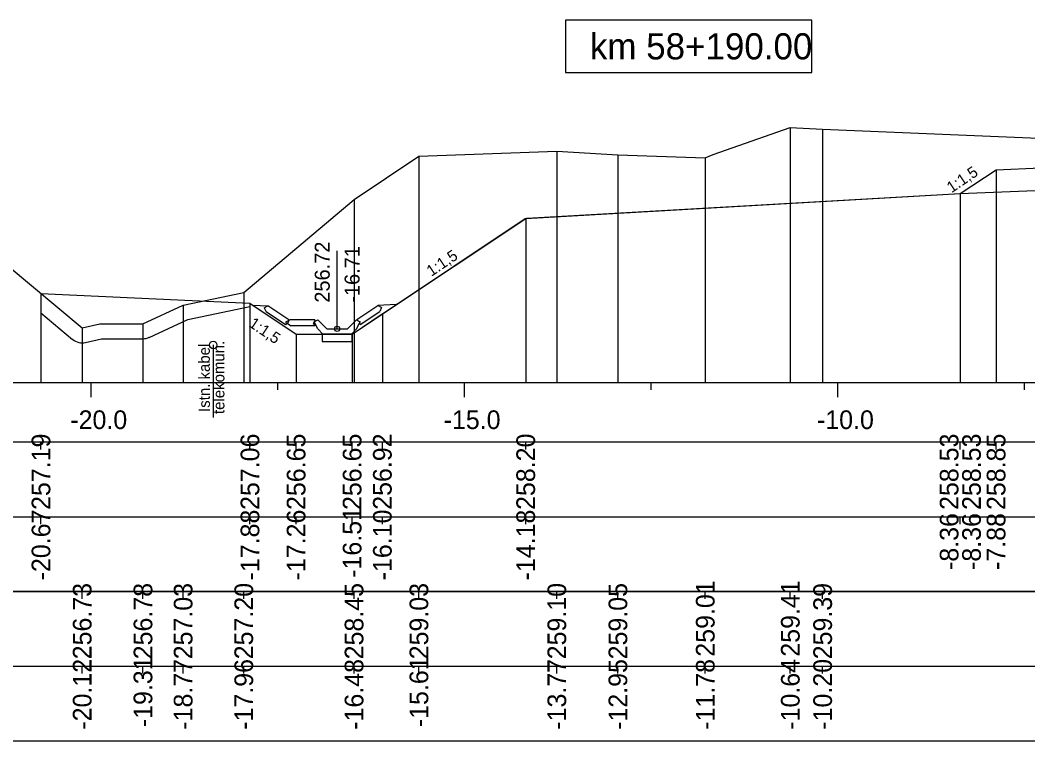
# Model space of a CAD drawing. Extents: x 6516023 to 6560129, y 5513077 to 5529206.
# Drawn here: x 6516382.51 to 6516396.01, y 5514501.31 to 5514510.96 of the extents above; entities that cross this region are included whole.
import ezdxf

# ---------------------------------------------------------------- set-up
doc = ezdxf.new("R2010")
doc.units = 0
for name, color, linetype in [('IR_default', 7, 'Continuous'), ('TOR_PRZEK_P-kable', 7, 'Continuous'), ('TOR_PRZEK_P-odwodnienie', 7, 'Continuous'), ('TOR_PRZEK_P-opisy', 7, 'Continuous'), ('TOR_PRZEK_P-schodkowanie+wymiana', 7, 'Continuous'), ('TOR_PRZEK_P-tabelka istniejace', 7, 'Continuous'), ('TOR_PRZEK_P-tabelka projektowane', 7, 'Continuous'), ('TOR_PRZEK_P-teren istniejacy', 7, 'Continuous'), ('TOR_PRZEK_P-uklad odniesienia', 7, 'Continuous'), ('TOR_PRZEK_P-warstwa ochronna I', 7, 'Continuous'), ('TOR_PRZEK_P-warstwa ochronna II', 7, 'Continuous')]:
    doc.layers.add(name, color=color, linetype=linetype)

msp = doc.modelspace()

# ---------------------------------------------------------------- linework, layer by layer
at = {"layer": 'IR_default'}
msp.add_lwpolyline([(6516382.789, 5514507.297), (6516385.588, 5514507.165), (6516386.204, 5514506.754), (6516386.206, 5514506.753), (6516386.954, 5514506.753), (6516386.956, 5514506.753), (6516387.36, 5514507.022), (6516387.361, 5514507.023), (6516389.276, 5514508.299), (6516389.281, 5514508.302), (6516389.295, 5514508.303), (6516395.101, 5514508.634), (6516395.102, 5514508.635), (6516395.581, 5514508.954), (6516395.581, 5514508.954), (6516396.178, 5514508.978)], dxfattribs=at)
at = {"layer": 'TOR_PRZEK_P-kable'}
msp.add_line((6516385.096, 5514506.607), (6516385.096, 5514505.634), dxfattribs=at)
msp.add_circle((6516385.096, 5514506.607), 0.05, dxfattribs=at)
at = {"layer": 'TOR_PRZEK_P-odwodnienie'}
for p, q in [((6516386.756, 5514506.823), (6516386.756, 5514507.867)), ((6516386.109, 5514506.945), (6516385.829, 5514507.132)), ((6516387.021, 5514506.948), (6516387.301, 5514507.135)), ((6516386.065, 5514506.878), (6516385.804, 5514507.052)), ((6516386.109, 5514506.945), (6516386.101, 5514506.932)), ((6516386.455, 5514506.943), (6516386.118, 5514506.943)), ((6516386.449, 5514506.918), (6516386.496, 5514506.942)), ((6516386.455, 5514506.943), (6516386.455, 5514506.928)), ((6516386.616, 5514506.823), (6516386.496, 5514506.942)), ((6516386.896, 5514506.823), (6516387.016, 5514506.942)), ((6516387.016, 5514506.942), (6516387.064, 5514506.918)), ((6516387.021, 5514506.948), (6516387.029, 5514506.936)), ((6516387.065, 5514506.882), (6516387.326, 5514507.056)), ((6516386.076, 5514506.895), (6516386.065, 5514506.878)), ((6516386.455, 5514506.863), (6516386.141, 5514506.863)), ((6516386.455, 5514506.883), (6516386.455, 5514506.863)), ((6516386.616, 5514506.823), (6516386.896, 5514506.823)), ((6516387.054, 5514506.898), (6516387.065, 5514506.882)), ((6516386.566, 5514506.753), (6516386.946, 5514506.753))]:
    msp.add_line(p, q, dxfattribs=at)
for points in [[(6516385.623, 5514507.141), (6516385.829, 5514507.132)], [(6516385.779, 5514507.105), (6516385.829, 5514507.132)], [(6516385.779, 5514507.105), (6516385.804, 5514507.052)], [(6516387.548, 5514507.147), (6516387.301, 5514507.135)], [(6516387.351, 5514507.109), (6516387.301, 5514507.135)], [(6516387.351, 5514507.109), (6516387.326, 5514507.056)], [(6516386.101, 5514506.932), (6516386.066, 5514506.914)], [(6516386.091, 5514506.893), (6516386.118, 5514506.943)], [(6516387.029, 5514506.936), (6516387.064, 5514506.917)], [(6516386.066, 5514506.914), (6516386.076, 5514506.895)], [(6516386.091, 5514506.893), (6516386.141, 5514506.863)], [(6516386.455, 5514506.928), (6516386.436, 5514506.893)], [(6516386.436, 5514506.893), (6516386.455, 5514506.883)], [(6516386.496, 5514506.823), (6516386.449, 5514506.918)], [(6516386.566, 5514506.753), (6516386.496, 5514506.823)], [(6516386.946, 5514506.753), (6516387.016, 5514506.823)], [(6516387.016, 5514506.823), (6516387.064, 5514506.918)], [(6516387.064, 5514506.917), (6516387.054, 5514506.898)], [(6516386.206, 5514506.753), (6516386.206, 5514506.753), (6516386.206, 5514506.753), (6516386.206, 5514506.752), (6516386.206, 5514506.753), (6516386.207, 5514506.752), (6516386.206, 5514506.753), (6516386.207, 5514506.753)], [(6516386.956, 5514506.753), (6516386.556, 5514506.753), (6516386.556, 5514506.653), (6516386.956, 5514506.653), (6516386.956, 5514506.753)], [(6516386.956, 5514506.753), (6516386.956, 5514506.753), (6516386.956, 5514506.753), (6516386.956, 5514506.752), (6516386.956, 5514506.753), (6516386.957, 5514506.752), (6516386.956, 5514506.753), (6516386.957, 5514506.753)]]:
    msp.add_lwpolyline(points, dxfattribs=at)
msp.add_circle((6516386.756, 5514506.823), 0.035, dxfattribs=at)
at = {"layer": 'TOR_PRZEK_P-schodkowanie+wymiana'}
msp.add_line((6516382.789, 5514507.037), (6516383.212, 5514506.682), dxfattribs=at)
for points in [[(6516384.239, 5514506.709), (6516384.756, 5514506.949), (6516385.588, 5514507.123)], [(6516383.385, 5514506.641), (6516383.599, 5514506.689), (6516384.156, 5514506.691)]]:
    msp.add_lwpolyline(points, dxfattribs=at)
for centre, start, end in [((6516383.341, 5514506.836), 230.0798, 282.7959), ((6516384.155, 5514506.891), 270.1288, 294.9421)]:
    msp.add_arc(centre, 0.2, start, end, dxfattribs=at)
at = {"layer": 'TOR_PRZEK_P-tabelka istniejace'}
for p, q in [((6516383.341, 5514503.206), (6516383.341, 5514503.306)), ((6516384.155, 5514503.206), (6516384.155, 5514503.306)), ((6516384.693, 5514503.206), (6516384.693, 5514503.306)), ((6516385.505, 5514503.206), (6516385.505, 5514503.306)), ((6516386.982, 5514503.206), (6516386.982, 5514503.306)), ((6516387.851, 5514503.206), (6516387.851, 5514503.306)), ((6516389.698, 5514503.206), (6516389.698, 5514503.306)), ((6516390.516, 5514503.206), (6516390.516, 5514503.306)), ((6516391.686, 5514503.206), (6516391.686, 5514503.306)), ((6516392.825, 5514503.206), (6516392.825, 5514503.306)), ((6516393.258, 5514503.206), (6516393.258, 5514503.306)), ((6516364.663, 5514502.306), (6516438.463, 5514502.306)), ((6516383.341, 5514502.206), (6516383.341, 5514502.306)), ((6516384.155, 5514502.206), (6516384.155, 5514502.306)), ((6516384.693, 5514502.206), (6516384.693, 5514502.306)), ((6516385.505, 5514502.206), (6516385.505, 5514502.306)), ((6516386.982, 5514502.206), (6516386.982, 5514502.306)), ((6516387.851, 5514502.206), (6516387.851, 5514502.306)), ((6516389.698, 5514502.206), (6516389.698, 5514502.306)), ((6516390.516, 5514502.206), (6516390.516, 5514502.306)), ((6516391.686, 5514502.206), (6516391.686, 5514502.306)), ((6516392.825, 5514502.206), (6516392.825, 5514502.306)), ((6516393.258, 5514502.206), (6516393.258, 5514502.306))]:
    msp.add_line(p, q, dxfattribs=at)
for points in [[(6516392.825, 5514509.519), (6516392.825, 5514506.306), (6516392.825, 5514506.176), (6516392.825, 5514506.106)], [(6516393.258, 5514509.498), (6516393.258, 5514506.306), (6516393.258, 5514506.176), (6516393.258, 5514506.106)], [(6516387.851, 5514509.134), (6516387.851, 5514506.306), (6516387.851, 5514506.176), (6516387.851, 5514506.106)], [(6516389.698, 5514509.202), (6516389.698, 5514506.306), (6516389.698, 5514506.176), (6516389.698, 5514506.106)], [(6516390.516, 5514509.154), (6516390.516, 5514506.306), (6516390.516, 5514506.176), (6516390.516, 5514506.106)], [(6516391.686, 5514509.114), (6516391.686, 5514506.306), (6516391.686, 5514506.176), (6516391.686, 5514506.106)], [(6516386.982, 5514508.557), (6516386.982, 5514506.306), (6516386.982, 5514506.176), (6516386.982, 5514506.106)], [(6516385.505, 5514507.31), (6516385.505, 5514506.306), (6516385.505, 5514506.176), (6516385.505, 5514506.106)], [(6516384.693, 5514507.141), (6516384.693, 5514506.306), (6516384.693, 5514506.176), (6516384.693, 5514506.106)], [(6516383.341, 5514506.836), (6516383.341, 5514506.306), (6516383.341, 5514506.176), (6516383.341, 5514506.106)], [(6516384.155, 5514506.891), (6516384.155, 5514506.306), (6516384.155, 5514506.176), (6516384.155, 5514506.106)]]:
    msp.add_lwpolyline(points, dxfattribs=at)
msp.add_lwpolyline([(6516364.663, 5514503.306), (6516364.663, 5514501.306), (6516438.463, 5514501.306), (6516438.463, 5514503.306)], close=True, dxfattribs=at)
at = {"layer": 'TOR_PRZEK_P-tabelka projektowane'}
for p, q in [((6516382.789, 5514505.206), (6516382.789, 5514505.306)), ((6516385.588, 5514505.206), (6516385.588, 5514505.306)), ((6516386.206, 5514505.206), (6516386.206, 5514505.306)), ((6516386.956, 5514505.206), (6516386.956, 5514505.306)), ((6516387.361, 5514505.206), (6516387.361, 5514505.306)), ((6516389.281, 5514505.206), (6516389.281, 5514505.306)), ((6516395.102, 5514505.206), (6516395.102, 5514505.306)), ((6516395.581, 5514505.206), (6516395.581, 5514505.306)), ((6516364.663, 5514504.306), (6516438.463, 5514504.306)), ((6516382.789, 5514504.206), (6516382.789, 5514504.306)), ((6516385.588, 5514504.206), (6516385.588, 5514504.306)), ((6516386.206, 5514504.206), (6516386.206, 5514504.306)), ((6516386.956, 5514504.206), (6516386.956, 5514504.306)), ((6516387.361, 5514504.206), (6516387.361, 5514504.306)), ((6516389.281, 5514504.206), (6516389.281, 5514504.306)), ((6516395.102, 5514504.206), (6516395.102, 5514504.306)), ((6516395.581, 5514504.206), (6516395.581, 5514504.306))]:
    msp.add_line(p, q, dxfattribs=at)
for points in [[(6516395.581, 5514508.954), (6516395.581, 5514506.306), (6516395.581, 5514506.176), (6516395.581, 5514506.106)], [(6516395.102, 5514508.635), (6516395.102, 5514506.306), (6516395.102, 5514506.176), (6516395.102, 5514506.106)], [(6516389.281, 5514508.302), (6516389.281, 5514506.306), (6516389.281, 5514506.176), (6516389.281, 5514506.106)], [(6516382.789, 5514507.297), (6516382.789, 5514506.306), (6516382.789, 5514506.176), (6516382.789, 5514506.106)], [(6516385.588, 5514507.165), (6516385.588, 5514506.306), (6516385.588, 5514506.176), (6516385.588, 5514506.106)], [(6516387.361, 5514507.023), (6516387.361, 5514506.306), (6516387.361, 5514506.176), (6516387.361, 5514506.106)], [(6516386.206, 5514506.753), (6516386.206, 5514506.306), (6516386.206, 5514506.176), (6516386.206, 5514506.106)], [(6516386.956, 5514506.753), (6516386.956, 5514506.306), (6516386.956, 5514506.176), (6516386.956, 5514506.106)]]:
    msp.add_lwpolyline(points, dxfattribs=at)
msp.add_lwpolyline([(6516364.663, 5514505.306), (6516364.663, 5514503.306), (6516438.463, 5514503.306), (6516438.463, 5514505.306)], close=True, dxfattribs=at)
at = {"layer": 'TOR_PRZEK_P-teren istniejacy'}
msp.add_lwpolyline([(6516382.336, 5514507.677), (6516383.341, 5514506.836), (6516383.576, 5514506.889), (6516384.155, 5514506.891), (6516384.693, 5514507.141), (6516385.505, 5514507.31), (6516386.982, 5514508.557), (6516387.851, 5514509.134), (6516389.698, 5514509.202), (6516390.516, 5514509.154), (6516391.686, 5514509.114), (6516391.791, 5514509.156), (6516392.825, 5514509.519), (6516393.258, 5514509.498), (6516396.362, 5514509.368)], dxfattribs=at)
at = {"layer": 'TOR_PRZEK_P-uklad odniesienia'}
for p, q in [((6516368.463, 5514506.106), (6516438.463, 5514506.106)), ((6516383.463, 5514505.906), (6516383.463, 5514506.106)), ((6516385.963, 5514506.006), (6516385.963, 5514506.106)), ((6516388.463, 5514505.906), (6516388.463, 5514506.106)), ((6516390.963, 5514506.006), (6516390.963, 5514506.106)), ((6516393.463, 5514505.906), (6516393.463, 5514506.106)), ((6516395.963, 5514506.006), (6516395.963, 5514506.106))]:
    msp.add_line(p, q, dxfattribs=at)
msp.add_lwpolyline([(6516393.113, 5514510.956), (6516389.813, 5514510.956), (6516389.813, 5514510.256), (6516393.113, 5514510.256)], close=True, dxfattribs=at)
at = {"layer": 'TOR_PRZEK_P-warstwa ochronna I'}
msp.add_lwpolyline([(6516395.102, 5514508.635), (6516405.488, 5514509.051), (6516415.742, 5514508.64)], dxfattribs=at)
at = {"layer": 'TOR_PRZEK_P-warstwa ochronna II'}
msp.add_lwpolyline([(6516382.789, 5514507.297), (6516385.588, 5514507.165), (6516386.206, 5514506.753), (6516386.956, 5514506.753), (6516387.361, 5514507.023), (6516389.281, 5514508.302), (6516395.102, 5514508.635), (6516395.581, 5514508.954), (6516396.178, 5514508.978), (6516404.213, 5514509.3), (6516405.488, 5514509.351), (6516406.763, 5514509.3), (6516414.657, 5514508.984), (6516415.263, 5514508.96), (6516415.742, 5514508.64), (6516417.563, 5514508.468), (6516419.035, 5514507.486), (6516419.515, 5514507.166), (6516419.915, 5514507.166), (6516420.616, 5514507.633)], dxfattribs=at)

# ---------------------------------------------------------------- texts
at = {"layer": 'TOR_PRZEK_P-kable'}
for s, height, p in [('Istn. kabel', 0.14999, (6516385.051, 5514505.71)), ('telekomun.', 0.15, (6516385.246, 5514505.682))]:
    msp.add_text(s, height=height, rotation=90.0511, dxfattribs=at).set_placement(p)
at = {"layer": 'TOR_PRZEK_P-odwodnienie'}
for s, p in [('256.72', (6516386.656, 5514507.173)), ('-16.71', (6516387.056, 5514507.173))]:
    msp.add_text(s, height=0.2, rotation=90, dxfattribs=at).set_placement(p)
at = {"layer": 'TOR_PRZEK_P-opisy'}
for rotation, p in [(34.0701, (6516394.984, 5514508.637)), (34.0701, (6516388.017, 5514507.518)), (325.9299, (6516385.561, 5514506.863))]:
    msp.add_text('1:1,5', height=0.15, rotation=rotation, dxfattribs=at).set_placement(p)
at = {"layer": 'TOR_PRZEK_P-tabelka istniejace'}
for s, p in [('259.01', (6516391.811, 5514502.433)), ('259.41', (6516392.95, 5514502.433)), ('256.73', (6516383.466, 5514502.398)), ('256.78', (6516384.28, 5514502.398)), ('257.03', (6516384.818, 5514502.398)), ('257.20', (6516385.63, 5514502.398)), ('258.45', (6516387.107, 5514502.397)), ('259.03', (6516387.976, 5514502.398)), ('259.10', (6516389.823, 5514502.398)), ('259.05', (6516390.641, 5514502.397)), ('259.39', (6516393.383, 5514502.398)), ('-20.12', (6516383.466, 5514501.456)), ('-19.31', (6516384.28, 5514501.489)), ('-18.77', (6516384.818, 5514501.455)), ('-17.96', (6516385.63, 5514501.454)), ('-16.48', (6516387.107, 5514501.454)), ('-15.61', (6516387.976, 5514501.489)), ('-13.77', (6516389.823, 5514501.455)), ('-12.95', (6516390.641, 5514501.453)), ('-11.78', (6516391.811, 5514501.454)), ('-10.64', (6516392.95, 5514501.455)), ('-10.20', (6516393.383, 5514501.455))]:
    msp.add_text(s, height=0.25, rotation=90, dxfattribs=at).set_placement(p)
at = {"layer": 'TOR_PRZEK_P-tabelka projektowane'}
for s, p in [('257.19', (6516382.914, 5514504.398)), ('257.06', (6516385.713, 5514504.398)), ('256.65', (6516386.331, 5514504.397)), ('256.65', (6516387.081, 5514504.397)), ('256.92', (6516387.486, 5514504.4)), ('258.20', (6516389.406, 5514504.398)), ('258.53', (6516395.077, 5514504.398)), ('258.53', (6516395.377, 5514504.398)), ('258.85', (6516395.706, 5514504.397)), ('-20.67', (6516382.914, 5514503.455)), ('-17.88', (6516385.713, 5514503.454)), ('-17.26', (6516386.331, 5514503.454)), ('-16.51', (6516387.081, 5514503.489)), ('-16.10', (6516387.486, 5514503.455)), ('-14.18', (6516389.406, 5514503.454)), ('-8.36', (6516395.077, 5514503.594)), ('-8.36', (6516395.377, 5514503.594)), ('-7.88', (6516395.706, 5514503.594))]:
    msp.add_text(s, height=0.25, rotation=90, dxfattribs=at).set_placement(p)
at = {"layer": 'TOR_PRZEK_P-uklad odniesienia'}
for s, height, p in [('km 58+190.00', 0.35, (6516390.141, 5514510.431)), ('-20.0', 0.25, (6516383.182, 5514505.481)), ('-15.0', 0.25, (6516388.182, 5514505.481)), ('-10.0', 0.25, (6516393.182, 5514505.481))]:
    msp.add_text(s, height=height, dxfattribs=at).set_placement(p)

doc.saveas('drawing.dxf')
